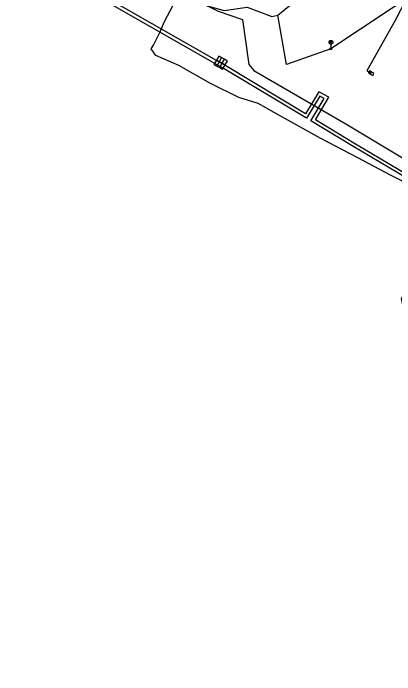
# Model space of a CAD drawing. Extents: x -736911 to -735381, y -1119567 to -1117933.
# Drawn here: x -735968.6 to -735892.5, y -1118567.4 to -1118435.3 of the extents above; entities that cross this region are included whole.
import ezdxf

# ---------------------------------------------------------------- set-up
doc = ezdxf.new("R2010")
doc.units = 0
for name, color, linetype in [('HUP', 7, 'Continuous'), ('Kabelové vedení NN', 7, 'Continuous'), ('Kabelové vedení VO', 7, 'Continuous'), ('NTL plynovod', 7, 'Continuous'), ('Osa trasy kynety', 7, 'Continuous'), ('Podz_ teplovodní potrubí', 7, 'Continuous'), ('Povrchové znaky VO', 7, 'Continuous'), ('Teplovodní kanál', 7, 'Continuous')]:
    doc.layers.add(name, color=color, linetype=linetype)

msp = doc.modelspace()

# ---------------------------------------------------------------- linework, layer by layer
at = {"layer": 'HUP'}
msp.add_lwpolyline([(-735896.65, -1118447.37), (-735897.52, -1118446.87), (-735897.77, -1118447.31), (-735896.9, -1118447.81)], close=True, dxfattribs=at)
at = {"layer": 'Kabelové vedení NN'}
msp.add_lwpolyline([(-735864.29, -1118477.44), (-735864.79, -1118477.1), (-735866.13, -1118476.86), (-735867.96, -1118477.29), (-735870.44, -1118478.23), (-735872.77, -1118478.29), (-735875.73, -1118476.51), (-735879.81, -1118474.17), (-735884.64, -1118471.7), (-735888.92, -1118469.95), (-735893.23, -1118467.75), (-735899.85, -1118464.25), (-735907.25, -1118460.39), (-735914.4, -1118456.36), (-735919.74, -1118453.38), (-735923.6, -1118452.18), (-735929.23, -1118449.36), (-735935.6, -1118445.76), (-735940.18, -1118443.81), (-735941.09, -1118442.46), (-735940.65, -1118441.72), (-735939.39, -1118439.22), (-735938.4, -1118437.01), (-735935.59, -1118431.57)], dxfattribs=at)
at = {"layer": 'Kabelové vedení VO'}
for points in [[(-735915.85, -1118435.75), (-735909.24, -1118430.27), (-735905.45, -1118428.58), (-735898.59, -1118423.13)], [(-735874.78, -1118428.29), (-735877.39, -1118425.66), (-735881.13, -1118423.9), (-735883.5, -1118425.61), (-735887.33, -1118430.51), (-735905.23, -1118442.47)], [(-735931.15, -1118433.54), (-735926.54, -1118434.79), (-735921.91, -1118434.12), (-735917.05, -1118436), (-735915.85, -1118435.75)], [(-735905.23, -1118442.47), (-735914.08, -1118445.6), (-735915.85, -1118435.75)]]:
    msp.add_lwpolyline(points, dxfattribs=at)
at = {"layer": 'NTL plynovod'}
msp.add_lwpolyline([(-735881.1, -1118423.23), (-735885.95, -1118425.81), (-735889.22, -1118430.52), (-735892.39, -1118436.77), (-735898.08, -1118446.82), (-735897.21, -1118447.34)], dxfattribs=at)
at = {"layer": 'Osa trasy kynety'}
msp.add_lwpolyline([(-735970.81, -1118410.47), (-735958.71, -1118418.79), (-735931.65, -1118433.02), (-735927.73, -1118434.94), (-735922.85, -1118436.6), (-735921.58, -1118445.57), (-735920.59, -1118446.77), (-735902.23, -1118457.4), (-735877.03, -1118472.61), (-735875.88, -1118477.09), (-735878.02, -1118481.67), (-735886.68, -1118498.28), (-735888.23, -1118503.37), (-735888.7, -1118505.26), (-735889.47, -1118507.54), (-735876.9, -1118516.73), (-735875.49, -1118519.85), (-735878.1, -1118549.02), (-735882.64, -1118553.82)], dxfattribs=at)
at = {"layer": 'Podz_ teplovodní potrubí'}
for points in [[(-735871.67, -1118567.56), (-735873.48, -1118551.04), (-735874.18, -1118544.23), (-735874.11, -1118538.35), (-735869.36, -1118538.59), (-735869.05, -1118536.51), (-735875.93, -1118535.97), (-735886.29, -1118507.56), (-735888.29, -1118501.45), (-735890.03, -1118497.53), (-735891.16, -1118492.32), (-735884, -1118478.99), (-735881.99, -1118474.72), (-735882.5, -1118472.4), (-735886.63, -1118470.35), (-735900.99, -1118461.83), (-735909.23, -1118456.83), (-735906.56, -1118452.38), (-735907.43, -1118451.9), (-735910.12, -1118456.32), (-735926.51, -1118446.43), (-735948.8, -1118433.71), (-735971.6, -1118421.42)], [(-735871.02, -1118567.5), (-735872.83, -1118550.97), (-735873.53, -1118544.2), (-735873.47, -1118539.03), (-735868.8, -1118539.27), (-735868.31, -1118535.92), (-735875.46, -1118535.35), (-735885.68, -1118507.35), (-735887.68, -1118501.22), (-735889.41, -1118497.33), (-735890.47, -1118492.42), (-735883.42, -1118479.28), (-735881.31, -1118474.8), (-735881.93, -1118471.96), (-735886.32, -1118469.78), (-735900.66, -1118461.27), (-735908.34, -1118456.61), (-735905.66, -1118452.13), (-735907.66, -1118451.03), (-735910.34, -1118455.43), (-735926.18, -1118445.87), (-735948.48, -1118433.14)]]:
    msp.add_lwpolyline(points, dxfattribs=at)
at = {"layer": 'Povrchové znaky VO'}
for p, q in [((-735905.49, -1118441.41), (-735904.97, -1118440.88)), ((-735904.96, -1118441.41), (-735905.49, -1118440.88)), ((-735905.23, -1118441.52), (-735905.23, -1118442.27))]:
    msp.add_line(p, q, dxfattribs=at)
for centre, radius in [((-735905.23, -1118441.15), 0.375), ((-735905.23, -1118442.47), 0.2)]:
    msp.add_circle(centre, radius, dxfattribs=at)
at = {"layer": 'Teplovodní kanál'}
msp.add_line((-735926.35, -1118445.67), (-735928.09, -1118444.74), dxfattribs=at)
for points in [[(-735927.62, -1118443.89), (-735928.09, -1118444.74), (-735928.56, -1118445.58)], [(-735927.03, -1118444.21), (-735927.51, -1118445.06), (-735927.97, -1118445.9)], [(-735925.87, -1118444.83), (-735926.46, -1118444.51), (-735927.03, -1118444.21), (-735927.62, -1118443.89)], [(-735927.42, -1118446.2), (-735926.93, -1118445.34), (-735926.46, -1118444.51)], [(-735928.56, -1118445.58), (-735927.97, -1118445.9), (-735927.42, -1118446.2), (-735926.83, -1118446.52)], [(-735926.83, -1118446.52), (-735926.35, -1118445.67), (-735925.87, -1118444.83)]]:
    msp.add_lwpolyline(points, dxfattribs=at)

doc.saveas('drawing.dxf')
